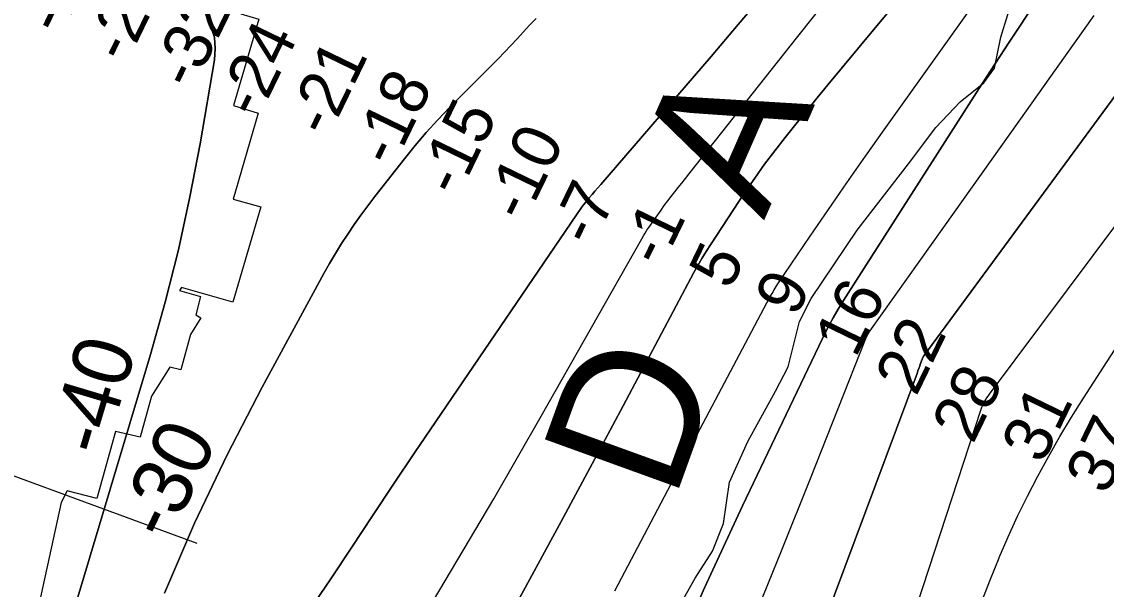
# Model space of a CAD drawing. Extents: x 3161665 to 3199565, y 885729 to 911164.
# Drawn here: x 3177449 to 3178969, y 903907 to 904702 of the extents above; entities that cross this region are included whole.
import ezdxf

# ---------------------------------------------------------------- set-up
doc = ezdxf.new("R2010")
doc.units = 0
for name, color, linetype in [('V-RIVR-EDGE', 7, 'Continuous'), ('V-RIVR-IDEN', 7, 'Continuous'), ('V-RIVR-RANG', 7, 'Continuous'), ('V-RRAP-RVMT', 7, 'Continuous'), ('V-TOPO-DPTH', 7, 'Continuous'), ('V-TOPO-MINR', 7, 'Continuous'), ('V-TOPO-MINR-IDEN', 7, 'Continuous'), ('V-TOPO-WATR', 7, 'Continuous')]:
    doc.layers.add(name, color=color, linetype=linetype)

msp = doc.modelspace()

# ---------------------------------------------------------------- linework, layer by layer
at = {"layer": 'V-RIVR-EDGE'}
msp.add_lwpolyline([(3178364.3, 903871.9), (3178393, 903922.6), (3178417.4, 903960.3), (3178432.6, 903999.1), (3178440.8, 904056.9), (3178466.9, 904114), (3178505.4, 904184.6), (3178523.3, 904218.6), (3178539.1, 904282.2), (3178555.4, 904314.5), (3178619.8, 904410.4), (3178691.8, 904503.1), (3178730.3, 904554.3), (3178764.3, 904590.3), (3178797.3, 904616.7), (3178812.5, 904637.2), (3178821.2, 904680.9), (3178840.8, 904744.5)], dxfattribs=at)
at = {"layer": 'V-RIVR-RANG'}
msp.add_line((3176478.7, 904418.1), (3177694.3, 903971.7), dxfattribs=at)
at = {"layer": 'V-RRAP-RVMT'}
for points in [[(3177784.4, 904812.8), (3177756.1, 904713.5), (3177781.3, 904706), (3177745.9, 904584.8), (3177780.3, 904574.3), (3177745.1, 904453.5), (3177784.2, 904442.7), (3177744.8, 904309.2), (3177672.8, 904330)], [(3177672.8, 904330), (3177670.1, 904325.7), (3177699.7, 904317), (3177692.9, 904291.7), (3177700.2, 904287.4), (3177685.4, 904263.9), (3177672.1, 904214.4), (3177656.6, 904218.2), (3177631, 904177.7), (3177615.1, 904120.2), (3177580.3, 904128.2), (3177554.3, 904034), (3177512.8, 904044.6), (3177504.1, 904028.3), (3177461.7, 903833.5), (3177412.1, 903844.7)]]:
    msp.add_lwpolyline(points, dxfattribs=at)
at = {"layer": 'V-TOPO-DPTH'}
for points in [[(3179228.2, 904934.6), (3178713.3, 904233.9), (3178713, 904233.4), (3178711.4, 904230.5), (3178711, 904229.3), (3178708.9, 904223.5), (3178707.7, 904220), (3178706.4, 904216.4), (3178705.2, 904212.9), (3178703.9, 904209.4), (3178573.6, 903860.3)], [(3178117.3, 903840.3), (3178161.3, 903921), (3178205.1, 904001.9), (3178248.6, 904082.8), (3178291.9, 904164), (3178391.1, 904350.9), (3178396.6, 904360.8), (3178402.2, 904370.6), (3178408.1, 904380.2), (3178414.2, 904389.7), (3178463.1, 904463.7), (3178476.4, 904483.3), (3178490.1, 904502.7), (3178504.4, 904521.6), (3178519, 904540.3), (3178533.9, 904558.8), (3178548.8, 904577.2), (3178563.9, 904595.5), (3178579, 904613.8), (3178647.6, 904696.4), (3178696.9, 904756)], [(3178696.9, 904756), (3178647.6, 904696.4), (3178579, 904613.8), (3178563.9, 904595.5), (3178548.8, 904577.2), (3178533.9, 904558.8), (3178519, 904540.3), (3178504.4, 904521.6), (3178490.1, 904502.7), (3178476.4, 904483.3), (3178463.1, 904463.7), (3178414.2, 904389.7), (3178408.1, 904380.2), (3178402.2, 904370.6), (3178396.6, 904360.8), (3178391.1, 904350.9), (3178291.9, 904164), (3178248.6, 904082.8), (3178205.1, 904001.9), (3178161.3, 903921), (3178117.3, 903840.3)], [(3178490.8, 904743.1), (3178453.2, 904698.3), (3178415.3, 904653.8), (3178260.6, 904474.4), (3178256.5, 904469.7), (3178252.4, 904464.9), (3178248.3, 904460.1), (3178244.3, 904455.3), (3178239, 904449), (3178236.3, 904445.7), (3178233.8, 904442.2), (3178029.4, 904142.2), (3177999.7, 904098.3), (3177970.1, 904054.2), (3177940.7, 904010), (3177911.5, 903965.7), (3177882.2, 903921.5), (3177852.4, 903877.6)], [(3178490.8, 904743.1), (3178453.2, 904698.3), (3178415.3, 904653.8), (3178260.6, 904474.4), (3178256.5, 904469.7), (3178252.4, 904464.9), (3178248.3, 904460.1), (3178244.3, 904455.3), (3178239, 904449), (3178236.3, 904445.7), (3178233.8, 904442.2), (3178029.4, 904142.2), (3177999.7, 904098.3), (3177970.1, 904054.2), (3177940.7, 904010), (3177911.5, 903965.7), (3177882.2, 903921.5), (3177852.4, 903877.6)], [(3178066.8, 902581.7), (3178073.7, 902689.5), (3178083.5, 902797), (3178097.6, 902904), (3178114.6, 903010.7), (3178165, 903291.2), (3178168.1, 903306.2), (3178171.8, 903321), (3178176.3, 903335.6), (3178181.3, 903350), (3178260.2, 903558.2), (3178306.6, 903676.1), (3178354.9, 903793), (3178406.1, 903908.8), (3178459.3, 904023.7), (3178576.5, 904268.9), (3178581.2, 904278.2), (3178586.1, 904287.4), (3178591.3, 904296.4), (3178596.7, 904305.2), (3178794.8, 904615), (3178833.1, 904673.8), (3178871.9, 904732.3)], [(3178066.8, 902581.7), (3178073.7, 902689.5), (3178083.5, 902797), (3178097.6, 902904), (3178114.6, 903010.7), (3178165, 903291.2), (3178168.1, 903306.2), (3178171.8, 903321), (3178176.3, 903335.6), (3178181.3, 903350), (3178260.2, 903558.2), (3178306.6, 903676.1), (3178354.9, 903793), (3178406.1, 903908.8), (3178459.3, 904023.7), (3178576.5, 904268.9), (3178581.2, 904278.2), (3178586.1, 904287.4), (3178591.3, 904296.4), (3178596.7, 904305.2), (3178794.8, 904615), (3178833.1, 904673.8), (3178871.9, 904732.3)], [(3177429.5, 903568.3), (3177629.6, 904236.1), (3177650, 904309.2), (3177668.7, 904382.7), (3177684.7, 904456.8), (3177698.9, 904531.3), (3177719.1, 904648.9), (3177720.1, 904664.7), (3177719, 904680.1), (3177714.7, 904694.9), (3177708.3, 904709.3)], [(3177708.3, 904709.3), (3177714.7, 904694.9), (3177719, 904680.1), (3177720.1, 904664.7), (3177719.1, 904648.9), (3177698.9, 904531.3), (3177684.7, 904456.8), (3177668.7, 904382.7), (3177650, 904309.2), (3177629.6, 904236.1), (3177429.5, 903568.3)], [(3177649.1, 903901.5), (3177691, 903999.4), (3177737.1, 904095.5), (3177786, 904190.3), (3177872.5, 904349.6), (3177880.4, 904363.7), (3177888.6, 904377.6), (3177897.1, 904391.3), (3177906, 904404.8), (3177915.1, 904418.1), (3177924.5, 904431.3), (3177934.1, 904444.3), (3177943.9, 904457.2), (3177985.3, 904510.3), (3178000.5, 904529), (3178016, 904547.3), (3178032.3, 904565), (3178049, 904582.4), (3178098.5, 904631.9), (3178107.6, 904641.1), (3178116.6, 904650.4), (3178125.5, 904659.7), (3178134.4, 904669.1), (3178143.2, 904678.6), (3178152.1, 904688), (3178160.9, 904697.4), (3178169.8, 904706.8)], [(3178169.8, 904706.8), (3178160.9, 904697.4), (3178152.1, 904688), (3178143.2, 904678.6), (3178134.4, 904669.1), (3178125.5, 904659.7), (3178116.6, 904650.4), (3178107.6, 904641.1), (3178098.5, 904631.9), (3178049, 904582.4), (3178032.3, 904565), (3178016, 904547.3), (3178000.5, 904529), (3177985.3, 904510.3), (3177943.9, 904457.2), (3177934.1, 904444.3), (3177924.5, 904431.3), (3177915.1, 904418.1), (3177906, 904404.8), (3177897.1, 904391.3), (3177888.6, 904377.6), (3177880.4, 904363.7), (3177872.5, 904349.6), (3177786, 904190.3), (3177737.1, 904095.5), (3177691, 903999.4), (3177649.1, 903901.5)]]:
    msp.add_lwpolyline(points, dxfattribs=at)
at = {"layer": 'V-TOPO-MINR'}
for points in [[(3178280.2, 903904.7), (3178335.8, 904010.2), (3178391.5, 904115.7), (3178497.7, 904316.1), (3178500.6, 904321.3), (3178503.5, 904326.4), (3178506.6, 904331.4), (3178509.9, 904336.3), (3178554.1, 904401.7), (3178579.6, 904439.2), (3178605.4, 904476.6), (3178631.4, 904513.8), (3178657.7, 904550.8), (3179116.7, 905193.7)], [(3178573.6, 903860.3), (3178703.9, 904209.4), (3178705.2, 904212.9), (3178706.4, 904216.4), (3178707.7, 904220), (3178708.9, 904223.5), (3178711, 904229.3), (3178711.4, 904230.5), (3178713, 904233.4), (3178713.3, 904233.9), (3179228.2, 904934.6)], [(3178117.3, 903840.3), (3178161.3, 903921), (3178205.1, 904001.9), (3178248.6, 904082.8), (3178291.9, 904164), (3178391.1, 904350.9), (3178396.6, 904360.8), (3178402.2, 904370.6), (3178408.1, 904380.2), (3178414.2, 904389.7), (3178463.1, 904463.7), (3178476.4, 904483.3), (3178490.1, 904502.7), (3178504.4, 904521.6), (3178519, 904540.3), (3178533.9, 904558.8), (3178548.8, 904577.2), (3178563.9, 904595.5), (3178579, 904613.8), (3178647.6, 904696.4), (3178696.9, 904756)], [(3177852.4, 903877.6), (3177882.2, 903921.5), (3177911.5, 903965.7), (3177940.7, 904010), (3177970.1, 904054.2), (3177999.7, 904098.3), (3178029.4, 904142.2), (3178233.8, 904442.2), (3178236.3, 904445.7), (3178239, 904449), (3178244.3, 904455.3), (3178248.3, 904460.1), (3178252.4, 904464.9), (3178256.5, 904469.7), (3178260.6, 904474.4), (3178415.3, 904653.8), (3178453.2, 904698.3), (3178490.8, 904743.1)], [(3178008.2, 903861.4), (3178042.3, 903918.8), (3178076.5, 903976.1), (3178110.5, 904033.6), (3178143.9, 904091.4), (3178177, 904149.4), (3178317.9, 904398.1), (3178320.3, 904402.2), (3178322.7, 904406.2), (3178325.3, 904410.1), (3178327.9, 904413.9), (3178345, 904438.3), (3178349.6, 904444.8), (3178354.4, 904451.2), (3178359.3, 904457.5), (3178364.2, 904463.8), (3178369.2, 904470), (3178374.2, 904476.3), (3178379.2, 904482.5), (3178384.2, 904488.8), (3178536.6, 904681.6), (3178582.4, 904739.4)], [(3177429.5, 903568.3), (3177629.6, 904236.1), (3177650, 904309.2), (3177668.7, 904382.7), (3177684.7, 904456.8), (3177698.9, 904531.3), (3177719.1, 904648.9), (3177720.1, 904664.7), (3177719, 904680.1), (3177714.7, 904694.9), (3177708.3, 904709.3)], [(3178169.8, 904706.8), (3178160.9, 904697.4), (3178152.1, 904688), (3178143.2, 904678.6), (3178134.4, 904669.1), (3178125.5, 904659.7), (3178116.6, 904650.4), (3178107.6, 904641.1), (3178098.5, 904631.9), (3178049, 904582.4), (3178032.3, 904565), (3178016, 904547.3), (3178000.5, 904529), (3177985.3, 904510.3), (3177943.9, 904457.2), (3177934.1, 904444.3), (3177924.5, 904431.3), (3177915.1, 904418.1), (3177906, 904404.8), (3177897.1, 904391.3), (3177888.6, 904377.6), (3177880.4, 904363.7), (3177872.5, 904349.6), (3177786, 904190.3), (3177737.1, 904095.5), (3177691, 903999.4), (3177649.1, 903901.5)], [(3178155.9, 902547.2), (3178163.2, 902612.7), (3178170.5, 902678.2), (3178177.7, 902743.7), (3178238.4, 903293), (3178239.1, 903297.1), (3178239.7, 903299.8), (3178241.1, 903303.8), (3178392.8, 903666.1), (3178433.8, 903764.9), (3178474.5, 903863.8), (3178514.6, 903962.9), (3178554.4, 904062.2), (3178632.2, 904258.2), (3178633.4, 904261), (3178635.5, 904265), (3178637.9, 904268.8), (3178741.5, 904414.6), (3178794.2, 904488.7), (3178846.8, 904562.8), (3178899.4, 904637), (3178952, 904711.2)], [(3178193.7, 902344.9), (3178481.4, 903206.6), (3178483, 903210), (3178484.5, 903214.1), (3178484.7, 903214.7), (3178487, 903221.3), (3178488.3, 903225.1), (3178489.5, 903229), (3178490.8, 903232.8), (3178492.1, 903236.7), (3178793.9, 904159.5), (3178794.9, 904162.3), (3178796, 904165), (3178797.3, 904167.6), (3178798.7, 904170.3), (3178800.2, 904172.8), (3178801.8, 904175.3), (3178803.5, 904177.7), (3178805.2, 904180.1), (3178950.8, 904374.8), (3178985.1, 904421.1)], [(3178296.9, 902592.2), (3178304.8, 902612.4), (3178538.4, 903162.8), (3178543.1, 903178.4), (3178548, 903194), (3178553.2, 903209.5), (3178558.5, 903224.9), (3178772.8, 903831.3), (3178783.7, 903861.4), (3178795, 903891.3), (3178806.7, 903921.1), (3178818.8, 903950.7), (3178819.1, 903951.3), (3178831.7, 903980.3), (3178844.8, 904009.1), (3178858.7, 904037.5), (3178873.2, 904065.6), (3178888.4, 904093.4), (3178904, 904120.9), (3178920.4, 904147.9), (3178937.2, 904174.7), (3179008.8, 904285.6)]]:
    msp.add_lwpolyline(points, dxfattribs=at)
at = {"layer": 'V-TOPO-WATR'}
msp.add_lwpolyline([(3178871.9, 904732.3), (3178833.1, 904673.8), (3178794.8, 904615), (3178596.7, 904305.2), (3178591.3, 904296.4), (3178586.1, 904287.4), (3178581.2, 904278.2), (3178576.5, 904268.9), (3178459.3, 904023.7), (3178406.1, 903908.8), (3178354.9, 903793), (3178306.6, 903676.1), (3178260.2, 903558.2), (3178181.3, 903350), (3178176.3, 903335.6), (3178171.8, 903321), (3178168.1, 903306.2), (3178165, 903291.2), (3178114.6, 903010.7), (3178097.6, 902904), (3178083.5, 902797), (3178073.7, 902689.5), (3178066.8, 902581.7)], dxfattribs=at)

# ---------------------------------------------------------------- texts
at = {"layer": 'V-RIVR-IDEN'}
for s, rotation, p in [('A', 66.2725, (3178489.3, 904423.4)), ('D', 70.1083, (3178362.9, 904028.3))]:
    msp.add_text(s, height=200, rotation=rotation, dxfattribs=at).set_placement(p)
at = {"layer": 'V-RIVR-RANG'}
for s, p in [('-27', (3177503.8, 904681.4)), ('-27', (3177595.6, 904641.8)), ('-32', (3177688.4, 904604.4)), ('-24', (3177780, 904564.1)), ('-21', (3177878.4, 904538.1)), ('-18', (3177969.2, 904496.1)), ('-15', (3178060.2, 904454.6)), ('-10', (3178153.9, 904419.1)), ('-7', (3178248.5, 904384.7)), ('-1', (3178345.7, 904356)), ('5', (3178441.8, 904325)), ('9', (3178534.3, 904286.8)), ('16', (3178617.8, 904229.6)), ('22', (3178702.6, 904175.9)), ('28', (3178782.2, 904109.1)), ('31', (3178879.6, 904080.7)), ('37', (3178969.3, 904037.4))]:
    msp.add_text(s, height=67, rotation=64.1211, dxfattribs=at).set_placement(p)
at = {"layer": 'V-TOPO-MINR-IDEN'}
for s, rotation, p in [('-40', 73.3195, (3177564.4, 904090.8)), ('-30', 64.3557, (3177654.6, 903971.5))]:
    msp.add_text(s, height=83, rotation=rotation, dxfattribs=at).set_placement(p)

doc.saveas('drawing.dxf')
